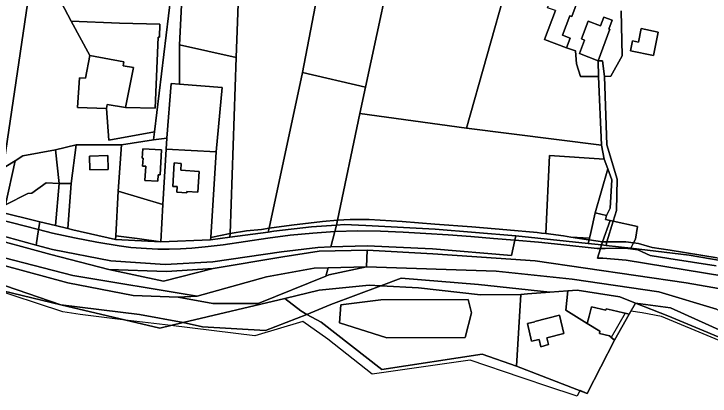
# Model space of a CAD drawing. Extents: x -477304 to -465429, y -1159113 to -1149210.
# Drawn here: x -470754.2 to -470446.3, y -1153840.1 to -1153671.1 of the extents above; entities that cross this region are included whole.
import ezdxf

# ---------------------------------------------------------------- set-up
doc = ezdxf.new("R2010")
doc.units = 0
for name, color, linetype in [('BPEJ_s', 7, 'Continuous'), ('orna_s', 7, 'Continuous'), ('ostatni_s', 7, 'Continuous'), ('PUPFL_s', 7, 'Continuous'), ('trav_porost_s', 7, 'Continuous'), ('voda_s', 7, 'Continuous'), ('zahrada_s', 7, 'Continuous')]:
    doc.layers.add(name, color=color, linetype=linetype)

msp = doc.modelspace()

# ---------------------------------------------------------------- linework, layer by layer
at = {"layer": 'BPEJ_s'}
msp.add_lwpolyline([(-470418.5, -1153825.3), (-470467.82, -1153804.89), (-470476.32, -1153803.19), (-470481.32, -1153802.48), (-470482.08, -1153803.84), (-470483.83, -1153803.43), (-470490.02, -1153814.13), (-470488.63, -1153815.38), (-470500.62, -1153838.87), (-470503.77, -1153837.65), (-470504.16, -1153838.26), (-470505.05, -1153840.07), (-470507.35, -1153839.33), (-470516.7, -1153836.35), (-470529.94, -1153831.86), (-470552.41, -1153824.24), (-470595.77, -1153830.4), (-470615.33, -1153814.88), (-470626.38, -1153807.02), (-470647.63, -1153813.4), (-470684.81, -1153808.9), (-470704.89, -1153806.47), (-470725, -1153804.04), (-470732.65, -1153802.77), (-470765.87, -1153791.94)], dxfattribs=at)
msp.add_lwpolyline([(-470418.5, -1153825.3), (-470467.82, -1153804.89), (-470476.32, -1153803.19), (-470481.32, -1153802.48), (-470482.08, -1153803.84), (-470483.83, -1153803.43), (-470490.02, -1153814.13), (-470488.63, -1153815.38), (-470500.62, -1153838.87), (-470503.77, -1153837.65), (-470504.16, -1153838.26), (-470505.05, -1153840.07), (-470507.35, -1153839.33), (-470516.7, -1153836.35), (-470529.94, -1153831.86), (-470552.41, -1153824.24), (-470595.77, -1153830.4), (-470615.33, -1153814.88), (-470626.38, -1153807.02), (-470647.63, -1153813.4), (-470684.81, -1153808.9), (-470704.89, -1153806.47), (-470725, -1153804.04), (-470732.65, -1153802.77), (-470765.87, -1153791.94)], dxfattribs=at)
at = {"layer": 'orna_s'}
for points in [[(-470626.64, -1153697.02), (-470598.72, -1153703.51), (-470601.19, -1153715.08), (-470611.13, -1153762.27), (-470617.73, -1153762.83), (-470631.5, -1153764.43), (-470641.36, -1153765.86)], [(-470662.2, -1153703.55), (-470664.85, -1153732.14), (-470686.89, -1153730.88), (-470686.59, -1153726.04), (-470684.72, -1153701.87), (-470680.99, -1153702.17)], [(-470493.11, -1153735.32), (-470491.58, -1153739.56), (-470497.09, -1153758.98), (-470499.11, -1153767.78), (-470499.65, -1153770.22), (-470507.88, -1153769.79), (-470511.14, -1153769.28), (-470518.96, -1153768.25), (-470517.41, -1153733.7)], [(-470554.59, -1153814.17), (-470589.27, -1153814.32), (-470610.25, -1153807.64), (-470609.67, -1153799.67), (-470591.98, -1153797.58), (-470553.27, -1153797.3), (-470551.82, -1153803.24)]]:
    msp.add_lwpolyline(points, close=True, dxfattribs=at)
at = {"layer": 'ostatni_s'}
for points in [[(-470515.13, -1153669.43), (-470518.23, -1153668.38), (-470516.5, -1153663.69), (-470513.44, -1153664.82), (-470509.94, -1153655.25), (-470505.37, -1153656.88), (-470494.74, -1153660.57), (-470496.61, -1153665.63), (-470504.15, -1153662.9), (-470507.51, -1153672.18), (-470508.4, -1153671.86), (-470511.61, -1153680.52), (-470508.14, -1153681.8), (-470509.8, -1153686.11), (-470519.5, -1153682.42), (-470514.66, -1153669.6)], [(-470503.23, -1153682.12), (-470500.3, -1153674.31), (-470494.79, -1153676.37), (-470493.35, -1153672.46), (-470489.59, -1153673.86), (-470491.04, -1153677.77), (-470490.72, -1153677.89), (-470495.9, -1153691.84), (-470504.11, -1153688.58), (-470501.88, -1153682.62)], [(-470728.91, -1153674.25), (-470707.49, -1153675.22), (-470689.71, -1153675.68), (-470689.86, -1153681.34), (-470690.44, -1153681.32), (-470691.7, -1153712.77), (-470704.83, -1153712.41), (-470701.34, -1153694.73), (-470705.92, -1153693.98), (-470705.63, -1153692.2), (-470720.66, -1153689.4)], [(-470480.62, -1153682.99), (-470478.05, -1153683.51), (-470476.86, -1153677.58), (-470469.3, -1153679.11), (-470471.38, -1153689.41), (-470481.5, -1153687.37)], [(-470725.17, -1153699.28), (-470722.51, -1153699.52), (-470720.66, -1153689.4), (-470705.63, -1153692.2), (-470705.92, -1153693.98), (-470701.34, -1153694.73), (-470704.83, -1153712.41), (-470712.93, -1153711.08), (-470713.22, -1153712.86), (-470726.15, -1153712.47)], [(-470492.62, -1153761.95), (-470492.2, -1153760.16), (-470490.59, -1153757.04), (-470489.79, -1153744.5), (-470491.58, -1153739.56), (-470493.11, -1153735.32), (-470494.37, -1153729.16), (-470495.61, -1153698.8), (-470495.9, -1153691.84), (-470493.89, -1153691.76), (-470492.97, -1153698.73), (-470491.99, -1153728.94), (-470487.37, -1153744.1), (-470487.66, -1153757.96), (-470489.14, -1153762.74), (-470490.56, -1153762.42)], [(-470750.24, -1153733.9), (-470735.9, -1153731.18), (-470734.25, -1153746.08), (-470739.91, -1153745.71), (-470746.27, -1153750.32), (-470748.11, -1153750.51), (-470757.99, -1153755.5), (-470753.7, -1153736.05)], [(-470695.86, -1153738.43), (-470697.33, -1153738.34), (-470697.13, -1153734.92), (-470697.46, -1153734.91), (-470697.21, -1153730.69), (-470688.91, -1153731.19), (-470689.6, -1153742.27), (-470690.42, -1153742.23), (-470690.61, -1153745.1), (-470696.27, -1153744.75)], [(-470720.74, -1153733.94), (-470712.64, -1153733.73), (-470712.54, -1153739.84), (-470720.64, -1153740.05)], [(-470680.25, -1153737.19), (-470680.44, -1153740.23), (-470672.34, -1153740.73), (-470672.91, -1153749.94), (-470677.77, -1153749.64), (-470677.8, -1153750.15), (-470682.25, -1153749.87), (-470682.1, -1153747.44), (-470683.92, -1153747.33), (-470683.29, -1153737)], [(-470761.42, -1153761.91), (-470761.34, -1153758.41), (-470742.81, -1153762.96), (-470743.36, -1153766.48)], [(-470499.11, -1153767.78), (-470497.09, -1153758.98), (-470492.2, -1153760.16), (-470492.62, -1153761.95), (-470490.56, -1153762.42), (-470493.89, -1153771.84), (-470499.82, -1153770.97), (-470499.65, -1153770.22)], [(-470761.58, -1153768.68), (-470761.42, -1153761.91), (-470743.36, -1153766.48), (-470744.42, -1153773.29)], [(-470743.36, -1153766.48), (-470742.81, -1153762.96), (-470735.83, -1153764.66), (-470730.43, -1153766.03), (-470728.24, -1153766.52), (-470709.29, -1153770.76), (-470689.26, -1153771.93), (-470667.25, -1153770.96), (-470658.67, -1153769.81), (-470641.73, -1153767.55), (-470639.22, -1153767.22), (-470622.65, -1153765.3), (-470611.55, -1153764.51), (-470612.27, -1153767.24), (-470622.04, -1153767.97), (-470631.99, -1153768.97), (-470641.9, -1153770.29), (-470651.8, -1153771.71), (-470661.7, -1153773.12), (-470669.64, -1153774.11), (-470675.6, -1153774.7), (-470680.59, -1153774.97), (-470685.59, -1153775.05), (-470690.59, -1153775.07), (-470695.59, -1153774.88), (-470702.58, -1153774.32), (-470707.71, -1153773.57), (-470717.6, -1153772.06), (-470727.42, -1153770.17), (-470737.17, -1153767.97)], [(-470622.65, -1153765.3), (-470639.22, -1153767.22), (-470641.73, -1153767.55), (-470641.36, -1153765.86), (-470631.5, -1153764.43), (-470617.73, -1153762.83), (-470611.13, -1153762.27), (-470611.55, -1153764.51)], [(-470608.15, -1153764.27), (-470611.55, -1153764.51), (-470611.13, -1153762.27), (-470605.48, -1153761.96), (-470597.05, -1153762.06), (-470582.5, -1153762.84), (-470568.01, -1153764.1), (-470551.66, -1153765.23), (-470536.18, -1153766.49), (-470522.85, -1153767.74), (-470520.85, -1153768), (-470518.96, -1153768.25), (-470511.14, -1153769.28), (-470507.88, -1153769.79), (-470501.2, -1153770.77), (-470499.82, -1153770.97), (-470500.19, -1153772.58), (-470532.3, -1153769.16), (-470567.99, -1153766.29), (-470598.54, -1153764.58)], [(-470489.14, -1153762.74), (-470491.95, -1153771.83), (-470493.89, -1153771.84), (-470490.56, -1153762.42)], [(-470479.33, -1153770.66), (-470480.18, -1153772.27), (-470483.55, -1153771.8), (-470491.95, -1153771.83), (-470489.14, -1153762.74), (-470478.5, -1153765.15)], [(-470658.63, -1153768.24), (-470651.31, -1153767.07), (-470644.69, -1153766.34), (-470641.36, -1153765.86), (-470641.73, -1153767.55), (-470658.67, -1153769.81)], [(-470582.08, -1153767.55), (-470592.07, -1153767.18), (-470602.07, -1153767), (-470612.27, -1153767.24), (-470611.55, -1153764.51), (-470608.15, -1153764.27), (-470598.54, -1153764.58), (-470567.99, -1153766.29), (-470532.3, -1153769.16), (-470532.71, -1153771.11), (-470542.17, -1153770.32), (-470552.15, -1153769.55), (-470562.12, -1153768.84), (-470572.1, -1153768.16)], [(-470717.6, -1153772.06), (-470707.71, -1153773.57), (-470702.58, -1153774.32), (-470695.59, -1153774.88), (-470690.59, -1153775.07), (-470685.59, -1153775.05), (-470680.59, -1153774.97), (-470675.6, -1153774.7), (-470669.64, -1153774.11), (-470661.7, -1153773.12), (-470651.8, -1153771.71), (-470641.9, -1153770.29), (-470631.99, -1153768.97), (-470622.04, -1153767.97), (-470612.27, -1153767.24), (-470614.1, -1153774.14), (-470619.75, -1153774.34), (-470635.83, -1153776.24), (-470666.2, -1153780.74), (-470687.33, -1153781.96), (-470711.38, -1153780.26), (-470737.24, -1153775.19), (-470744.42, -1153773.29), (-470743.36, -1153766.48), (-470737.17, -1153767.97), (-470727.42, -1153770.17)], [(-470699.66, -1153770.46), (-470689.26, -1153771.93), (-470709.29, -1153770.76), (-470709.2, -1153769.21)], [(-470658.63, -1153768.24), (-470658.67, -1153769.81), (-470667.25, -1153770.96), (-470667.17, -1153769.92)], [(-470582.08, -1153767.55), (-470572.1, -1153768.16), (-470562.12, -1153768.84), (-470552.15, -1153769.55), (-470542.17, -1153770.32), (-470532.71, -1153771.11), (-470534.14, -1153777.88), (-470569.06, -1153774.94), (-470598.04, -1153773.59), (-470614.1, -1153774.14), (-470612.27, -1153767.24), (-470602.07, -1153767), (-470592.07, -1153767.18)], [(-470532.3, -1153769.16), (-470500.19, -1153772.58), (-470494.28, -1153773.21), (-470494.76, -1153774.77), (-470496.23, -1153774.79), (-470512.3, -1153773.07), (-470522.25, -1153772.03), (-470532.71, -1153771.11)], [(-470493.89, -1153771.84), (-470494.28, -1153773.21), (-470500.19, -1153772.58), (-470499.82, -1153770.97)], [(-470492.35, -1153773.43), (-470494.28, -1153773.21), (-470493.89, -1153771.84), (-470491.95, -1153771.83)], [(-470483.55, -1153771.8), (-470480.18, -1153772.27), (-470481.37, -1153774.71), (-470492.35, -1153773.43), (-470491.95, -1153771.83)], [(-470367.35, -1153791.11), (-470341.96, -1153793.21), (-470342.27, -1153794.55), (-470357.59, -1153793.33), (-470397.2, -1153787.83), (-470455.51, -1153777.72), (-470481.37, -1153774.71), (-470480.18, -1153772.27), (-470477.94, -1153772.58), (-470471.98, -1153774.44), (-470463.94, -1153775.56), (-470443.24, -1153778.89), (-470424.04, -1153781.92), (-470404.18, -1153785.19)], [(-470686.75, -1153784.94), (-470666.13, -1153783.62), (-470688.06, -1153789.21), (-470712.21, -1153784.09)], [(-470495.12, -1153811.36), (-470500.66, -1153807.92), (-470499.84, -1153804.7), (-470498.81, -1153800.63), (-470492.47, -1153802.1), (-470492.32, -1153801.46), (-470489.59, -1153802.09), (-470482.08, -1153803.84), (-470488.63, -1153815.38), (-470490.81, -1153813.42), (-470495.27, -1153812.42)], [(-470521.21, -1153818.24), (-470521.99, -1153815.05), (-470525.34, -1153815.82), (-470527.15, -1153808.01), (-470523.81, -1153807.18), (-470523.83, -1153807.08), (-470512.97, -1153804.29), (-470511.02, -1153812.42), (-470518.46, -1153814.27), (-470517.73, -1153817.3)]]:
    msp.add_lwpolyline(points, close=True, dxfattribs=at)
for points in [[(-470485.69, -1153669.77), (-470485.2, -1153689.59), (-470490.17, -1153698.66), (-470492.97, -1153698.73), (-470493.89, -1153691.76), (-470495.9, -1153691.84), (-470490.72, -1153677.89), (-470491.04, -1153677.77), (-470489.59, -1153673.86), (-470493.35, -1153672.46), (-470494.79, -1153676.37), (-470500.3, -1153674.31), (-470503.23, -1153682.12), (-470501.88, -1153682.62), (-470504.11, -1153688.58), (-470495.9, -1153691.84), (-470495.61, -1153698.8), (-470503.7, -1153698.73), (-470505.43, -1153693.22), (-470505.8, -1153687.38), (-470509.8, -1153686.11), (-470508.14, -1153681.8), (-470511.61, -1153680.52), (-470508.4, -1153671.86), (-470507.51, -1153672.18), (-470504.15, -1153662.9)], [(-470145.52, -1153802.14), (-470170.18, -1153806), (-470202.01, -1153809.21), (-470259.56, -1153808.5), (-470326.84, -1153805.23), (-470400.51, -1153799.86), (-470456.9, -1153790.05), (-470523.67, -1153780.32), (-470569.02, -1153777.24), (-470598.03, -1153775.59), (-470619.21, -1153776.01), (-470635.35, -1153778.49), (-470666.13, -1153783.62), (-470686.75, -1153784.94), (-470712.21, -1153784.09), (-470737.96, -1153777.54), (-470800.93, -1153760.31), (-470835.71, -1153750.64), (-470878, -1153743.53)], [(-470761.58, -1153768.68), (-470744.42, -1153773.29), (-470737.24, -1153775.19), (-470711.38, -1153780.26), (-470687.33, -1153781.96), (-470666.2, -1153780.74), (-470635.83, -1153776.24), (-470619.75, -1153774.34), (-470614.1, -1153774.14), (-470598.04, -1153773.59), (-470569.06, -1153774.94), (-470534.14, -1153777.88), (-470532.71, -1153771.11), (-470522.25, -1153772.03), (-470512.3, -1153773.07), (-470496.23, -1153774.79), (-470494.76, -1153774.77), (-470496.08, -1153779.06), (-470493.75, -1153779.16), (-470483.41, -1153779.91), (-470414.19, -1153791.35)], [(-470414.19, -1153791.35), (-470483.41, -1153779.91), (-470493.75, -1153779.16), (-470496.08, -1153779.06), (-470494.76, -1153774.77), (-470492.67, -1153774.74), (-470483.91, -1153774.63), (-470481.46, -1153774.95), (-470478.3, -1153775.36), (-470472.87, -1153777.88), (-470464.63, -1153779.21), (-470443.65, -1153782.52)], [(-470443.65, -1153782.52), (-470464.63, -1153779.21), (-470472.87, -1153777.88), (-470478.3, -1153775.36), (-470481.46, -1153774.95), (-470483.91, -1153774.63), (-470492.67, -1153774.74), (-470494.76, -1153774.77), (-470494.28, -1153773.21), (-470492.35, -1153773.43), (-470481.37, -1153774.71), (-470455.51, -1153777.72), (-470397.2, -1153787.83)], [(-470443.47, -1153801.62), (-470469.02, -1153794), (-470507.29, -1153788.31), (-470540.89, -1153784.8), (-470598.31, -1153782.88), (-470598.03, -1153775.59), (-470569.02, -1153777.24), (-470523.67, -1153780.32), (-470456.9, -1153790.05), (-470400.51, -1153799.86)]]:
    msp.add_lwpolyline(points, dxfattribs=at)
at = {"layer": 'PUPFL_s'}
for points in [[(-470776.34, -1153789.45), (-470733.54, -1153799.65), (-470689.76, -1153810.08), (-470679.34, -1153807.6), (-470670.81, -1153809.51), (-470642.94, -1153811.11), (-470624.61, -1153803.96), (-470618.38, -1153807.46), (-470591.55, -1153828.33), (-470547.2, -1153821.49), (-470531.92, -1153826.79), (-470500.62, -1153838.87), (-470488.63, -1153815.38)], [(-470488.63, -1153815.38), (-470482.08, -1153803.84), (-470479.35, -1153798.95), (-470465.06, -1153804.53), (-470428.59, -1153819.8), (-470406.16, -1153829.59), (-470389.86, -1153831.87), (-470342.69, -1153826.14), (-470317.18, -1153823.56), (-470285.31, -1153823.07), (-470214.35, -1153836.36), (-470174.63, -1153829.72), (-470140.38, -1153825.28)]]:
    msp.add_lwpolyline(points, dxfattribs=at)
msp.add_lwpolyline([(-470642.94, -1153811.11), (-470670.81, -1153809.51), (-470679.34, -1153807.6), (-470634.45, -1153796.91), (-470627.36, -1153802.41), (-470624.61, -1153803.96)], close=True, dxfattribs=at)
at = {"layer": 'trav_porost_s'}
for points in [[(-470653.62, -1153627.15), (-470655.87, -1153690.39), (-470680.93, -1153684.78), (-470679.26, -1153649.41), (-470743.86, -1153645.92), (-470760.76, -1153614.14), (-470759.35, -1153607.88), (-470745.95, -1153594.18), (-470745.39, -1153605.67), (-470754.07, -1153611.5), (-470725.4, -1153620.46), (-470703.42, -1153622.79), (-470695.82, -1153620.7), (-470684.87, -1153623.52)], [(-470616.33, -1153611.13), (-470610.18, -1153611.62), (-470626.64, -1153697.02), (-470641.36, -1153765.86), (-470644.69, -1153766.34), (-470651.31, -1153767.07), (-470658.63, -1153768.24), (-470655.87, -1153690.39), (-470653.62, -1153627.15), (-470652.95, -1153608.22), (-470631.9, -1153609.89), (-470632.04, -1153617.39), (-470619.96, -1153618.43)], [(-470610.18, -1153611.62), (-470578.58, -1153613.02), (-470584.19, -1153635.47), (-470598.72, -1153703.51), (-470626.64, -1153697.02)], [(-470537.13, -1153657.63), (-470536.04, -1153657.83), (-470554.03, -1153721.66), (-470601.19, -1153715.08), (-470598.72, -1153703.51), (-470584.19, -1153635.47), (-470579.46, -1153636.41), (-470533, -1153647.04), (-470534.49, -1153652.34), (-470536.11, -1153652.05)], [(-470726.15, -1153712.47), (-470713.22, -1153712.86), (-470712.2, -1153726.86), (-470692.09, -1153723.18), (-470692.49, -1153726.76), (-470706.64, -1153728.95), (-470726.65, -1153729.03), (-470735.9, -1153731.18), (-470750.24, -1153733.9), (-470753.7, -1153736.05), (-470757.77, -1153738.6), (-470759.35, -1153739.79), (-470758.41, -1153735.42), (-470746.34, -1153653.54), (-470743.17, -1153653.93), (-470739.31, -1153654.55), (-470728.91, -1153674.25), (-470720.66, -1153689.4), (-470722.51, -1153699.52), (-470725.17, -1153699.28)], [(-470471.38, -1153689.41), (-470469.3, -1153679.11), (-470476.86, -1153677.58), (-470478.05, -1153683.51), (-470480.62, -1153682.99), (-470481.5, -1153687.37)], [(-470658.63, -1153768.24), (-470667.17, -1153769.92), (-470664.85, -1153732.14), (-470662.2, -1153703.55), (-470680.99, -1153702.17), (-470680.93, -1153684.78), (-470655.87, -1153690.39)], [(-470520.85, -1153768), (-470522.85, -1153767.74), (-470536.18, -1153766.49), (-470551.66, -1153765.23), (-470568.01, -1153764.1), (-470582.5, -1153762.84), (-470597.05, -1153762.06), (-470605.48, -1153761.96), (-470611.13, -1153762.27), (-470601.19, -1153715.08), (-470554.03, -1153721.66), (-470494.37, -1153729.16), (-470493.11, -1153735.32), (-470517.41, -1153733.7), (-470518.96, -1153768.25)], [(-470728.91, -1153746.02), (-470734.25, -1153746.08), (-470735.9, -1153731.18), (-470726.65, -1153729.03)], [(-470726.65, -1153729.03), (-470706.64, -1153728.95), (-470708.06, -1153749.43), (-470709.2, -1153769.21), (-470709.29, -1153770.76), (-470728.24, -1153766.52), (-470730.43, -1153766.03), (-470728.91, -1153746.02)], [(-470664.85, -1153732.14), (-470667.17, -1153769.92), (-470667.25, -1153770.96), (-470689.26, -1153771.93), (-470688.38, -1153755.3), (-470686.89, -1153730.88)], [(-470712.54, -1153739.84), (-470712.64, -1153733.73), (-470720.74, -1153733.94), (-470720.64, -1153740.05)], [(-470682.25, -1153749.87), (-470677.8, -1153750.15), (-470677.77, -1153749.64), (-470672.91, -1153749.94), (-470672.34, -1153740.73), (-470680.44, -1153740.23), (-470680.25, -1153737.19), (-470683.29, -1153737), (-470683.92, -1153747.33), (-470682.1, -1153747.44)], [(-470497.09, -1153758.98), (-470491.58, -1153739.56), (-470489.79, -1153744.5), (-470490.59, -1153757.04), (-470492.2, -1153760.16)], [(-470728.91, -1153746.02), (-470730.43, -1153766.03), (-470735.83, -1153764.66), (-470734.25, -1153746.08)], [(-470699.66, -1153770.46), (-470709.2, -1153769.21), (-470708.06, -1153749.43), (-470688.38, -1153755.3), (-470689.26, -1153771.93)], [(-470499.65, -1153770.22), (-470499.82, -1153770.97), (-470501.2, -1153770.77), (-470507.88, -1153769.79)], [(-470591.99, -1153791.33), (-470614.14, -1153799.56), (-470624.61, -1153803.96), (-470627.36, -1153802.41), (-470634.45, -1153796.91), (-470619.26, -1153793.29), (-470597.17, -1153791.07)], [(-470547.2, -1153821.49), (-470591.55, -1153828.33), (-470618.38, -1153807.46), (-470624.61, -1153803.96), (-470614.14, -1153799.56), (-470591.99, -1153791.33), (-470575.26, -1153792.18), (-470547.81, -1153795.3), (-470530.04, -1153795.12), (-470531.92, -1153826.79)], [(-470517.24, -1153794.18), (-470509.26, -1153793.59), (-470510.17, -1153802.02), (-470500.66, -1153807.92), (-470495.12, -1153811.36), (-470495.27, -1153812.42), (-470490.81, -1153813.42), (-470488.63, -1153815.38), (-470500.62, -1153838.87), (-470531.92, -1153826.79), (-470530.04, -1153795.12), (-470527.05, -1153794.9)], [(-470482.08, -1153803.84), (-470489.59, -1153802.09), (-470492.32, -1153801.46), (-470492.47, -1153802.1), (-470498.81, -1153800.63), (-470499.84, -1153804.7), (-470500.66, -1153807.92), (-470510.17, -1153802.02), (-470509.26, -1153793.59), (-470505.18, -1153793.29), (-470486.29, -1153796.25), (-470479.35, -1153798.95)], [(-470551.82, -1153803.24), (-470553.27, -1153797.3), (-470591.98, -1153797.58), (-470609.67, -1153799.67), (-470610.25, -1153807.64), (-470589.27, -1153814.32), (-470554.59, -1153814.17)], [(-470512.97, -1153804.29), (-470523.83, -1153807.08), (-470523.81, -1153807.18), (-470527.15, -1153808.01), (-470525.34, -1153815.82), (-470521.99, -1153815.05), (-470521.21, -1153818.24), (-470517.73, -1153817.3), (-470518.46, -1153814.27), (-470511.02, -1153812.42)]]:
    msp.add_lwpolyline(points, close=True, dxfattribs=at)
for points in [[(-470764.68, -1153612.63), (-470743.17, -1153653.93), (-470746.34, -1153653.54), (-470758.41, -1153735.42)], [(-470443.24, -1153778.89), (-470463.94, -1153775.56), (-470471.98, -1153774.44), (-470477.94, -1153772.58), (-470480.18, -1153772.27), (-470479.33, -1153770.66), (-470478.5, -1153765.15), (-470489.14, -1153762.74), (-470487.66, -1153757.96), (-470487.37, -1153744.1), (-470491.99, -1153728.94), (-470492.97, -1153698.73), (-470490.17, -1153698.66), (-470485.2, -1153689.59), (-470485.69, -1153669.77)]]:
    msp.add_lwpolyline(points, dxfattribs=at)
at = {"layer": 'voda_s'}
for points in [[(-470776.34, -1153789.45), (-470820.86, -1153773.14), (-470858.8, -1153763.65), (-470930.96, -1153761.38), (-470956.5, -1153757.76), (-470956.18, -1153753.69), (-470862.33, -1153760.24), (-470772.67, -1153786.26), (-470733.54, -1153799.65)], [(-470673.12, -1153795.94), (-470681.61, -1153796.33), (-470701.52, -1153795.6), (-470730.36, -1153790.01), (-470787.58, -1153774.46), (-470843.81, -1153757.84), (-470776.21, -1153774.32), (-470728.23, -1153786.69)], [(-470615.31, -1153783.4), (-470616.23, -1153787.03), (-470646.23, -1153799.17), (-470666.26, -1153799.17), (-470681.61, -1153796.33), (-470673.12, -1153795.94), (-470642.49, -1153787.41), (-470621.39, -1153783.58)], [(-470598.31, -1153782.88), (-470614.98, -1153786.52), (-470616.23, -1153787.03), (-470615.31, -1153783.4)], [(-470582.96, -1153788), (-470548.74, -1153790.68), (-470517.24, -1153794.18), (-470527.05, -1153794.9), (-470530.04, -1153795.12), (-470547.81, -1153795.3), (-470575.26, -1153792.18), (-470591.99, -1153791.33)], [(-470689.76, -1153810.08), (-470733.54, -1153799.65), (-470698.68, -1153803.98), (-470679.34, -1153807.6)], [(-470411.33, -1153824.72), (-470402.96, -1153826.72), (-470386.21, -1153827.98), (-470308.06, -1153819.73), (-470285.31, -1153823.07), (-470317.18, -1153823.56), (-470342.69, -1153826.14), (-470389.86, -1153831.87), (-470406.16, -1153829.59), (-470428.59, -1153819.8), (-470465.06, -1153804.53), (-470479.35, -1153798.95), (-470463.9, -1153800.98)]]:
    msp.add_lwpolyline(points, close=True, dxfattribs=at)
for points in [[(-470800.93, -1153760.31), (-470737.96, -1153777.54), (-470712.21, -1153784.09), (-470688.06, -1153789.21), (-470666.13, -1153783.62), (-470635.35, -1153778.49), (-470619.21, -1153776.01), (-470598.03, -1153775.59), (-470598.31, -1153782.88), (-470615.31, -1153783.4), (-470621.39, -1153783.58), (-470642.49, -1153787.41), (-470673.12, -1153795.94), (-470728.23, -1153786.69), (-470776.21, -1153774.32)], [(-470787.58, -1153774.46), (-470730.36, -1153790.01), (-470701.52, -1153795.6), (-470681.61, -1153796.33), (-470666.26, -1153799.17), (-470646.23, -1153799.17), (-470616.23, -1153787.03), (-470614.98, -1153786.52), (-470598.31, -1153782.88), (-470540.89, -1153784.8), (-470507.29, -1153788.31), (-470469.02, -1153794), (-470443.47, -1153801.62), (-470414.34, -1153815.16), (-470407.74, -1153818.23), (-470384.62, -1153821.05), (-470329.82, -1153813.13), (-470291.55, -1153815.22), (-470265.82, -1153815.22), (-470255.43, -1153818.01), (-470232.23, -1153821.93), (-470217.08, -1153820.2), (-470203.99, -1153821.6), (-470124.3, -1153811.26)], [(-470698.68, -1153803.98), (-470733.54, -1153799.65), (-470772.67, -1153786.26)], [(-470148.23, -1153821.66), (-470201.33, -1153832.23), (-470231.04, -1153829.84), (-470285.31, -1153823.07), (-470308.06, -1153819.73), (-470386.21, -1153827.98), (-470402.96, -1153826.72), (-470411.33, -1153824.72), (-470463.9, -1153800.98), (-470479.35, -1153798.95), (-470486.29, -1153796.25), (-470505.18, -1153793.29), (-470509.26, -1153793.59), (-470517.24, -1153794.18), (-470548.74, -1153790.68), (-470582.96, -1153788), (-470591.99, -1153791.33), (-470597.17, -1153791.07), (-470619.26, -1153793.29), (-470634.45, -1153796.91), (-470679.34, -1153807.6), (-470698.68, -1153803.98)]]:
    msp.add_lwpolyline(points, dxfattribs=at)
at = {"layer": 'zahrada_s'}
for points in [[(-470739.31, -1153654.55), (-470743.86, -1153645.92), (-470679.26, -1153649.41), (-470680.93, -1153684.78), (-470680.99, -1153702.17), (-470684.72, -1153701.87), (-470686.59, -1153726.04), (-470692.49, -1153726.76), (-470692.09, -1153723.18), (-470684.78, -1153663.23)], [(-470704.83, -1153712.41), (-470691.7, -1153712.77), (-470690.44, -1153681.32), (-470689.86, -1153681.34), (-470689.71, -1153675.68), (-470707.49, -1153675.22), (-470728.91, -1153674.25), (-470739.31, -1153654.55), (-470684.78, -1153663.23), (-470692.09, -1153723.18), (-470712.2, -1153726.86), (-470713.22, -1153712.86), (-470712.93, -1153711.08)], [(-470686.89, -1153730.88), (-470688.38, -1153755.3), (-470708.06, -1153749.43), (-470706.64, -1153728.95), (-470692.49, -1153726.76), (-470686.59, -1153726.04)], [(-470697.21, -1153730.69), (-470697.46, -1153734.91), (-470697.13, -1153734.92), (-470697.33, -1153738.34), (-470695.86, -1153738.43), (-470696.27, -1153744.75), (-470690.61, -1153745.1), (-470690.42, -1153742.23), (-470689.6, -1153742.27), (-470688.91, -1153731.19)], [(-470734.25, -1153746.08), (-470735.83, -1153764.66), (-470742.81, -1153762.96), (-470761.34, -1153758.41), (-470758.89, -1153744), (-470757.77, -1153738.6), (-470753.7, -1153736.05), (-470757.99, -1153755.5), (-470748.11, -1153750.51), (-470746.27, -1153750.32), (-470739.91, -1153745.71)]]:
    msp.add_lwpolyline(points, close=True, dxfattribs=at)
msp.add_lwpolyline([(-470514.66, -1153669.6), (-470519.5, -1153682.42), (-470509.8, -1153686.11), (-470505.8, -1153687.38), (-470505.43, -1153693.22), (-470503.7, -1153698.73), (-470495.61, -1153698.8), (-470494.37, -1153729.16), (-470554.03, -1153721.66), (-470536.04, -1153657.83)], dxfattribs=at)

doc.saveas('drawing.dxf')
